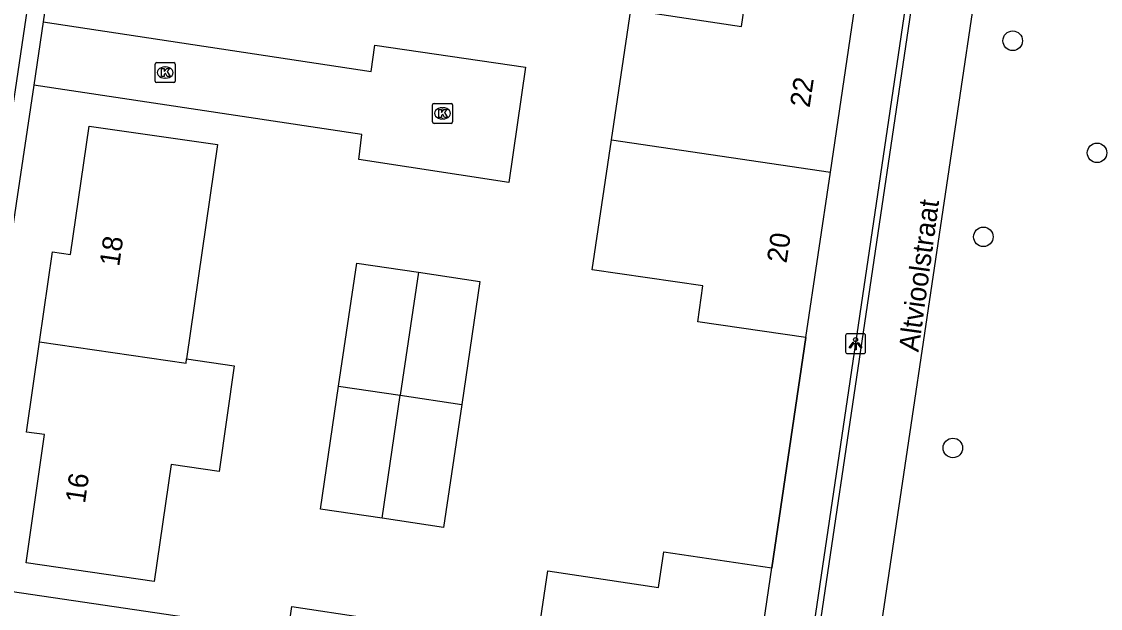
# Model space of a CAD drawing. Extents: x 164150 to 165261, y 382513 to 383432.
# Drawn here: x 164547.9 to 164601.9, y 382912.1 to 382941.4 of the extents above; entities that cross this region are included whole.
import ezdxf

# ---------------------------------------------------------------- set-up
doc = ezdxf.new("R2010")
doc.units = 0
for name, color, linetype in [('IMGEO_Boom', 7, 'Continuous'), ('IMGEO_Fietspad_gesloten', 7, 'Continuous'), ('IMGEO_Groenvoorziening', 7, 'Continuous'), ('IMGEO_Haag', 7, 'Continuous'), ('IMGEO_Hek', 7, 'Continuous'), ('IMGEO_Kolk', 7, 'Continuous'), ('IMGEO_Lichtpunt', 7, 'Continuous'), ('IMGEO_Openbare_ruimte_label', 7, 'Continuous'), ('IMGEO_Pand', 7, 'Continuous'), ('IMGEO_Pand_nummerreeks', 7, 'Continuous'), ('IMGEO_Rijbaan_lokaal_open', 7, 'Continuous'), ('IMGEO_Voetpad_open', 7, 'Continuous')]:
    doc.layers.add(name, color=color, linetype=linetype)

msp = doc.modelspace()

# ---------------------------------------------------------------- linework, layer by layer
at = {"layer": 'IMGEO_Boom'}
for centre in [(164597.531, 382940.46), (164601.753, 382934.851), (164596.061, 382930.65), (164594.534, 382920.086)]:
    msp.add_circle(centre, 0.489, dxfattribs=at)
at = {"layer": 'IMGEO_Fietspad_gesloten'}
for points in [[(164606.207, 383013.843), (164604.952, 383005.406), (164583.055, 382858.156), (164580.335, 382839.876)], [(164580.781, 382863.291), (164601.66, 383004.124)]]:
    msp.add_lwpolyline(points, dxfattribs=at)
at = {"layer": 'IMGEO_Groenvoorziening'}
msp.add_lwpolyline([(164585.462, 382914.093), (164587.172, 382925.612)], dxfattribs=at)
at = {"layer": 'IMGEO_Haag'}
msp.add_lwpolyline([(164601.322, 383004.142), (164580.48, 382863.334), (164580.781, 382863.291)], dxfattribs=at)
at = {"layer": 'IMGEO_Hek'}
msp.add_lwpolyline([(164587.172, 382925.612), (164585.462, 382914.093)], dxfattribs=at)
at = {"layer": 'IMGEO_Kolk'}
for p, q in [((164554.598, 382938.443), (164554.598, 382939.295)), ((164554.673, 382939.369), (164555.525, 382939.369)), ((164555.599, 382939.295), (164555.599, 382938.443)), ((164555.086, 382939.149), (164555.111, 382939.149)), ((164555.525, 382938.369), (164554.673, 382938.369)), ((164555.109, 382938.589), (164555.084, 382938.589)), ((164568.482, 382936.402), (164568.482, 382937.254)), ((164568.557, 382937.328), (164569.409, 382937.328)), ((164569.483, 382937.254), (164569.483, 382936.402)), ((164568.97, 382937.108), (164568.995, 382937.108)), ((164569.409, 382936.328), (164568.557, 382936.328)), ((164568.993, 382936.548), (164568.968, 382936.548))]:
    msp.add_line(p, q, dxfattribs=at)
for points in [[(164554.598, 382938.443), (164554.598, 382939.295)], [(164554.673, 382939.369), (164555.525, 382939.369)], [(164555.599, 382939.295), (164555.599, 382938.443)], [(164554.919, 382939.069), (164555.042, 382939.069), (164555.042, 382938.918), (164555.172, 382939.069), (164555.336, 382939.069), (164555.19, 382938.918), (164555.343, 382938.669), (164555.191, 382938.669), (164555.106, 382938.833), (164555.042, 382938.766), (164555.042, 382938.669), (164554.919, 382938.669), (164554.919, 382939.069)], [(164555.525, 382938.369), (164554.673, 382938.369)], [(164568.482, 382936.402), (164568.482, 382937.254)], [(164568.557, 382937.328), (164569.409, 382937.328)], [(164569.483, 382937.254), (164569.483, 382936.402)], [(164568.803, 382937.028), (164568.926, 382937.028), (164568.926, 382936.877), (164569.056, 382937.028), (164569.22, 382937.028), (164569.074, 382936.877), (164569.227, 382936.628), (164569.075, 382936.628), (164568.99, 382936.792), (164568.926, 382936.725), (164568.926, 382936.628), (164568.803, 382936.628), (164568.803, 382937.028)], [(164569.409, 382936.328), (164568.557, 382936.328)]]:
    msp.add_lwpolyline(points, dxfattribs=at)
for centre, start, end in [((164554.675, 382939.293), 91.552, 178.448), ((164554.675, 382939.293), 91.552, 178.448), ((164555.523, 382939.293), 1.552, 88.448), ((164555.523, 382939.293), 1.552, 88.448), ((164554.675, 382938.445), 181.552, 268.448), ((164554.675, 382938.445), 181.552, 268.448), ((164555.523, 382938.445), 271.552, 358.448), ((164555.523, 382938.445), 271.552, 358.448), ((164568.559, 382937.252), 91.552, 178.448), ((164568.559, 382937.252), 91.552, 178.448), ((164569.407, 382937.252), 1.552, 88.448), ((164569.407, 382937.252), 1.552, 88.448), ((164568.559, 382936.404), 181.552, 268.448), ((164568.559, 382936.404), 181.552, 268.448), ((164569.407, 382936.404), 271.552, 358.448), ((164569.407, 382936.404), 271.552, 358.448)]:
    msp.add_arc(centre, 0.0765, start, end, dxfattribs=at)
for centre, major_axis, ratio, start_param, end_param in [((164555.085, 382938.869), (-0.387, 0.002), 0.722429, 4.712389, 7.853982), ((164555.11, 382938.869), (-0.39, 0.002), 0.717154, 1.570796, 4.712389), ((164568.969, 382936.828), (-0.387, 0.002), 0.722429, 4.712389, 7.853982), ((164568.994, 382936.828), (-0.39, 0.002), 0.717154, 1.570796, 4.712389)]:
    msp.add_ellipse(centre, major_axis=major_axis, ratio=ratio, start_param=start_param, end_param=end_param, dxfattribs=at)
at = {"layer": 'IMGEO_Lichtpunt'}
for p, q in [((164590.064, 382925.801), (164589.256, 382925.801)), ((164590.064, 382925.801), (164589.256, 382925.801)), ((164589.162, 382925.706), (164589.162, 382924.899)), ((164589.162, 382925.706), (164589.162, 382924.899)), ((164590.158, 382924.899), (164590.158, 382925.706)), ((164590.158, 382924.899), (164590.158, 382925.706)), ((164589.256, 382924.805), (164590.064, 382924.805)), ((164589.256, 382924.805), (164590.064, 382924.805))]:
    msp.add_line(p, q, dxfattribs=at)
for points in [[(164589.536, 382925.37), (164589.575, 382925.342), (164589.387, 382925.08), (164589.349, 382925.107), (164589.536, 382925.37)], [(164589.638, 382925.322), (164589.685, 382925.322), (164589.685, 382925), (164589.638, 382925), (164589.638, 382925.322)], [(164589.748, 382925.342), (164589.786, 382925.369), (164589.973, 382925.107), (164589.934, 382925.079), (164589.748, 382925.342)]]:
    msp.add_lwpolyline(points, dxfattribs=at)
msp.add_circle((164589.661, 382925.504), 0.0994, dxfattribs=at)
for centre, start, end in [((164589.256, 382925.706), 90, 180), ((164589.256, 382925.706), 90, 180), ((164590.064, 382925.706), 0, 90), ((164590.064, 382925.706), 0, 90), ((164589.256, 382924.899), 180, 270), ((164589.256, 382924.899), 180, 270), ((164590.064, 382924.899), 270, 0), ((164590.064, 382924.899), 270, 360)]:
    msp.add_arc(centre, 0.0946, start, end, dxfattribs=at)
at = {"layer": 'IMGEO_Pand'}
for points in [[(164577.437, 382935.509), (164578.403, 382942.002), (164583.945, 382941.179), (164584.214, 382942.99), (164589.628, 382942.149)], [(164588.4, 382933.881), (164589.628, 382942.149)], [(164548.807, 382925.39), (164549.458, 382929.901), (164550.358, 382929.771), (164551.284, 382936.19), (164557.718, 382935.261), (164556.172, 382924.544)], [(164587.172, 382925.612), (164581.759, 382926.402), (164582.02, 382928.189), (164576.469, 382928.999), (164577.437, 382935.509)], [(164577.437, 382935.509), (164588.4, 382933.881)], [(164587.172, 382925.612), (164588.4, 382933.881)], [(164563.78, 382923.179), (164564.693, 382929.334), (164567.776, 382928.878)], [(164567.776, 382928.878), (164566.865, 382922.722)], [(164567.776, 382928.878), (164570.858, 382928.422), (164569.948, 382922.264)], [(164556.172, 382924.544), (164558.559, 382924.2), (164557.795, 382918.907), (164555.398, 382919.253), (164554.547, 382913.402), (164548.13, 382914.328), (164549.057, 382920.75), (164548.156, 382920.879), (164548.807, 382925.39)], [(164548.807, 382925.39), (164556.141, 382924.332), (164556.172, 382924.544)], [(164565.954, 382916.564), (164562.866, 382917.025), (164563.78, 382923.179)], [(164563.78, 382923.179), (164566.865, 382922.722)], [(164565.954, 382916.564), (164566.865, 382922.722)], [(164566.865, 382922.722), (164569.948, 382922.264)], [(164569.948, 382922.264), (164569.037, 382916.103), (164565.954, 382916.564)], [(164573.285, 382907.434), (164574.249, 382913.941), (164579.792, 382913.108), (164580.06, 382914.891), (164585.462, 382914.093)], [(164584.243, 382905.82), (164585.462, 382914.093)]]:
    msp.add_lwpolyline(points, dxfattribs=at)
at = {"layer": 'IMGEO_Rijbaan_lokaal_open'}
for points in [[(164548.985, 382941.401), (164565.407, 382938.93), (164565.599, 382940.238), (164573.131, 382939.142), (164572.296, 382933.368), (164564.785, 382934.524), (164564.94, 382935.767), (164548.516, 382938.237)], [(164548.985, 382941.401), (164548.516, 382938.237)], [(164544.836, 382913.278), (164561.257, 382910.871), (164561.444, 382912.157), (164568.951, 382911.025), (164568.121, 382905.277), (164560.589, 382906.422), (164560.768, 382907.691), (164544.373, 382910.128)]]:
    msp.add_lwpolyline(points, dxfattribs=at)
at = {"layer": 'IMGEO_Voetpad_open'}
for points in [[(164552.672, 382966.272), (164548.985, 382941.401)], [(164547.348, 382943.904), (164548.444, 382943.762), (164547.265, 382935.866), (164546.177, 382936.01)], [(164548.516, 382938.237), (164547.639, 382932.325), (164544.836, 382913.278)]]:
    msp.add_lwpolyline(points, dxfattribs=at)

# ---------------------------------------------------------------- texts
at = {"layer": 'IMGEO_Openbare_ruimte_label'}
msp.add_text('Altvioolstraat', height=1, rotation=82.1858, dxfattribs=at).set_placement((164592.808, 382924.857))
at = {"layer": 'IMGEO_Pand_nummerreeks'}
for s, rotation, p in [('22', 81.5548, (164587.359, 382937.083)), ('18', 81.7897, (164552.792, 382929.136)), ('20', 81.5548, (164586.203, 382929.301)), ('16', 81.784, (164551.082, 382917.279))]:
    msp.add_text(s, height=1, rotation=rotation, dxfattribs=at).set_placement(p)

doc.saveas('drawing.dxf')
